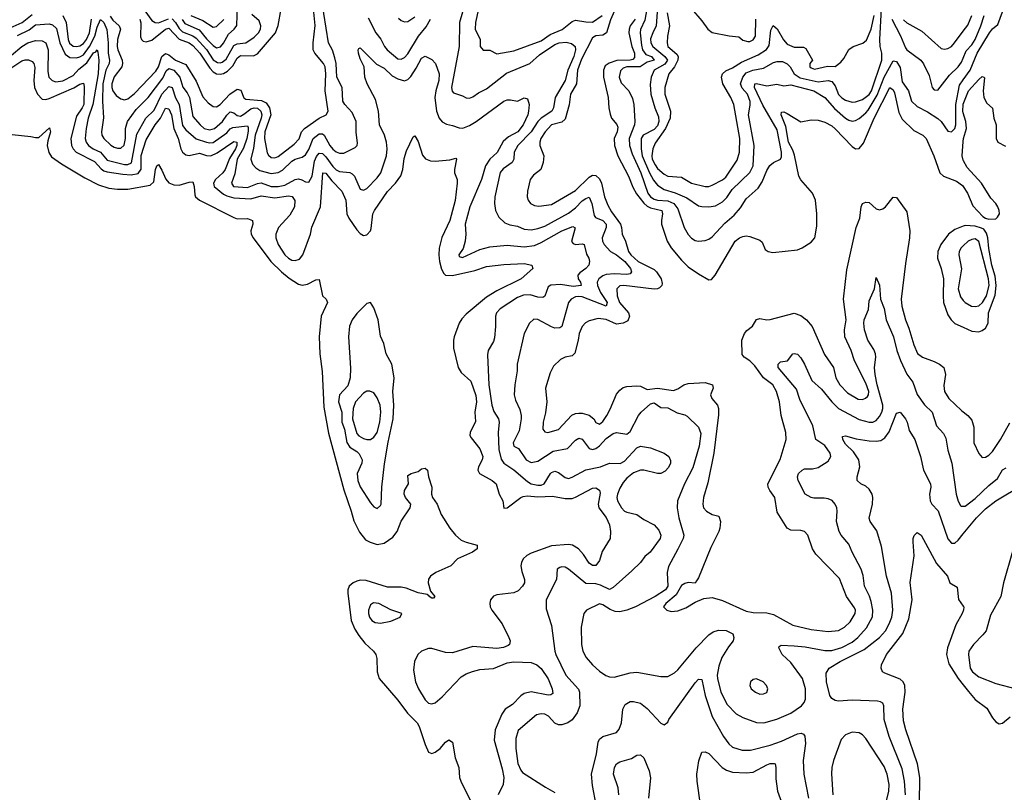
# Model space of a CAD drawing. Header units: inches. Extents: x 884549 to 1028252, y 526810 to 653624.
# Tile 465 of 656: x 934478 to 940240, y 583604 to 588126. Entities that reach past the tile are written whole.
import ezdxf

# ---------------------------------------------------------------- set-up
doc = ezdxf.new("R2010")
doc.units = ezdxf.units.IN
doc.header["$MEASUREMENT"] = 0
doc.layers.add('A9538', color=7, linetype='Continuous')
doc.layers.add('A9548', color=7, linetype='Continuous')

msp = doc.modelspace()

# ---------------------------------------------------------------- linework, layer by layer
at = {"layer": 'A9538', "color": 5}
for points, elevation in [([(934465.6, 588034.4), (934532.5, 588067.5), (934570, 588095.7), (934650, 588101.2), (934670, 588096.6), (934693.9, 588073.9), (934712.9, 587990), (934744.4, 587924.4), (934770, 587904.9), (934810, 587902.5), (934830, 587908.2), (934850, 587920.5), (934886.9, 587970), (934916.6, 588030), (934930, 588082.4), (934950, 588126.7), (934970, 588110.1), (934988.1, 588068.1), (934996, 587990), (934994.6, 587930), (935003.5, 587890), (935001.5, 587870), (934982.3, 587830), (934964.7, 587750), (934962, 587650), (934968.7, 587551.3), (934955.9, 587470), (934958.5, 587450), (934970.9, 587430), (935010, 587391.5), (935030, 587379.2), (935050, 587373.9), (935070, 587375.1), (935088.1, 587391.9), (935097.7, 587430), (935097.1, 587490), (935108.9, 587531.1), (935158.7, 587601.3), (935230, 587671.4), (935315.2, 587784.8), (935334.2, 587825.8), (935350, 587840.7), (935378.9, 587830), (935413.8, 587790), (935432, 587732), (935458.2, 587698.2), (935471.4, 587671.4), (935490, 587559), (935533.4, 587510), (935557.8, 587490), (935590, 587481.8), (935617.4, 587490), (935664.5, 587530), (935690, 587567.6), (935710, 587587), (935730, 587581.3), (935750, 587565.8), (935770, 587562.3), (935790, 587572.9), (935830, 587605.1), (935849.8, 587610), (935870, 587607.4), (935889, 587590), (935893.9, 587570), (935891.6, 587550), (935854.7, 587450), (935845.9, 587374.1), (935831, 587310), (935840.9, 587280.9), (935859.2, 587259.2), (935883.2, 587243.2), (935950, 587225.6), (935990, 587231.4), (936015.5, 587244.5), (936070, 587298.8), (936090, 587309.6), (936130, 587320.9), (936150, 587335.3), (936170, 587365.5), (936195.9, 587430), (936230, 587458.9), (936250, 587457.8), (936259.8, 587450), (936293.5, 587390), (936310, 587368.6), (936330, 587353.3), (936350, 587345.8), (936374.6, 587345.4), (936441.3, 587378.7), (936451.8, 587390), (936454.3, 587405.7), (936446.5, 587466.5), (936447.5, 587530), (936423, 587583), (936379.9, 587630), (936368.9, 587650), (936364.7, 587730), (936333.6, 587790), (936329.5, 587869.5), (936322.7, 587902.7), (936307.9, 587947.9), (936285.3, 587990), (936243.6, 588250)], 2160), ([(935427.6, 588127.6), (935444, 588104), (935527.1, 588067.1), (935570, 588014.9), (935610, 587974.2), (935630, 587961.7), (935652.8, 587967.2), (935670, 587988.1), (935698.6, 588041.4), (935733.7, 588070), (935747.8, 588092.2), (935753.5, 588270)], 2260), ([(935006.8, 588146.8), (935023.5, 588123.5), (935059.8, 588090), (935067.4, 588070), (935049.1, 588010.9), (935048, 587970), (935051.1, 587950), (935076.7, 587890), (935079.5, 587870), (935074.7, 587850), (935030, 587791.3), (935017.4, 587750), (935017.1, 587730), (935022.9, 587710), (935042.3, 587682.3), (935070, 587662.7), (935090, 587657.2), (935110, 587663.2), (935150, 587694.4), (935275.1, 587824.9), (935289.9, 587850), (935310, 587911.3), (935330, 587927.7), (935350, 587919.7), (935390, 587888.8), (935450, 587863.8), (935510, 587765.9), (935550, 587675), (935580.3, 587640.3), (935610, 587618.3), (935630, 587616.6), (935650, 587628.9), (935707.2, 587690), (935750, 587718.5), (935772.7, 587712.7), (935789.7, 587669.7), (935801.6, 587661.6), (935892.2, 587652.2), (935920.2, 587640.2), (935938.8, 587610), (935948.1, 587570), (935912.7, 587470), (935909.4, 587430), (935926.6, 587346.6), (935933.4, 587333.4), (935950, 587320.2), (935970, 587317.3), (935990, 587325.6), (936083.3, 587396.7), (936112.2, 587427.8), (936127.4, 587470), (936144.2, 587490), (936230, 587548.9), (936270.8, 587569.2), (936282, 587590), (936265.6, 587710), (936269.8, 587809.8), (936265.6, 587850), (936255.1, 587870), (936204.2, 587930), (936195.8, 587950), (936195.1, 587990), (936207.2, 588092.8), (936197.4, 588190)], 2180), ([(935181.2, 588130), (935186.8, 588106.8), (935185.1, 588025.1), (935190, 588009.2), (935201.1, 588001.1), (935216.8, 587996.8), (935250, 588006), (935330, 588071.4), (935350, 588075.7), (935410, 588011.6), (935470, 587991.5), (935490, 587975.3), (935532, 587930), (935590, 587842.3), (935610, 587820.4), (935630, 587808.7), (935650, 587806.7), (935670, 587811.4), (935694.6, 587825.4), (935724.7, 587855.3), (935750, 587900.1), (935770, 587917), (935845.9, 587914.1), (935870, 587925.7), (935974, 588050), (935990, 588092.2), (936007.7, 588190)], 2220), ([(937162.2, 588190), (937144.5, 588110), (937142.7, 588070), (937171.9, 588010), (937172.6, 587970), (937190, 587947.3), (937230, 587947.7), (937270, 587926.5), (937370, 587944.3), (937530, 588002.1), (937581.4, 588038.6), (937652.3, 588067.7), (937710, 588115.9), (937730, 588122.9), (937790, 588113.2), (937830, 588112.5), (937886.8, 588150)], 2180), ([(937971.4, 588210), (937934.9, 588125.1), (937911.3, 588048.7), (937890, 588035.2), (937850, 588032.5), (937830, 588019.6), (937764.8, 587895.2), (937741.7, 587830), (937735.6, 587750), (937701.7, 587690), (937693, 587627), (937670, 587544.8), (937650, 587526), (937590, 587509.9), (937552.1, 587470), (937527.4, 587430), (937520.8, 587410), (937521.4, 587390), (937544.7, 587330), (937540.8, 587290), (937527, 587250), (937484.6, 587215.4), (937465.6, 587190), (937450, 587122), (937448.3, 587090), (937454, 587070), (937467.6, 587050), (937490, 587037.7), (937515.2, 587035.2), (937590, 587043.8), (937730, 587125.8), (937810, 587204.1), (937830, 587216.3), (937850, 587214.7), (937870, 587194), (937881.7, 587170), (937899.2, 587090), (937920.2, 587040.2), (937941.7, 587001.7), (937993, 586930), (938000.2, 586910), (938004.2, 586870), (938023.5, 586830), (938040.8, 586770), (938054.8, 586750), (938097.8, 586710), (938190, 586663.2), (938205, 586650), (938231.8, 586610), (938237.8, 586582.2), (938235.4, 586570), (938222.6, 586557.4), (938210, 586550.5), (938191.7, 586548.3), (938012.7, 586570), (937990, 586567.7), (937972.3, 586550), (937974.3, 586510), (937987.8, 586470), (938041.1, 586410), (938046.6, 586390), (938036.3, 586363.7), (938010, 586349.5), (937970, 586343.4), (937910, 586372.1), (937862.7, 586377.3), (937810, 586363.7), (937789, 586351), (937770, 586331), (937751.5, 586290), (937746.4, 586250), (937726.1, 586173.9), (937710, 586158.3), (937669.4, 586150.6), (937642.7, 586137.3), (937601.7, 586098.3), (937581.7, 586058.3), (937554.7, 585970), (937562.4, 585890), (937555.2, 585824.8), (937541.9, 585770), (937539.6, 585730), (937550, 585714), (937569.4, 585709.4), (937630, 585728.2), (937709.4, 585810.6), (937730, 585821.7), (937750, 585824.1), (937770, 585822.9), (937811.2, 585811.2), (937837.4, 585790), (937850, 585768.9), (937870, 585758.8), (937890, 585774.8), (937914.5, 585810), (937934, 585846), (937970, 585935.1), (937990, 585958.7), (938010, 585972.6), (938030, 585979.5), (938090, 585983.2), (938110, 585980.8), (938150, 585961.8), (938210.8, 585969.2), (938304, 585956), (938330, 585964.7), (938364.8, 585990), (938390, 585997.5), (938490, 586001.8), (938531.5, 585990), (938535.4, 585970), (938520.1, 585930), (938528, 585910), (938562, 585870), (938567.6, 585850), (938566.9, 585813.1), (938539.2, 585590), (938505.5, 585414.5), (938479.6, 585330), (938475.3, 585290), (938480.4, 585270), (938496.3, 585250), (938530, 585230.4), (938570, 585221.3), (938579.8, 585190), (938575.6, 585150), (938570, 585129.8), (938523.3, 585036.7), (938450, 584859.3), (938438.7, 584841.3), (938430, 584829.2), (938390, 584832.7), (938370, 584827), (938350, 584814.7), (938319.2, 584760.8), (938258.9, 584710), (938246, 584690), (938264.7, 584670), (938290, 584662), (938330, 584666.5), (938375.7, 584684.3), (938430, 584717.1), (938481.7, 584738.3), (938530, 584744), (938590, 584727.6), (938730, 584664.1), (938770, 584657.5), (938850, 584654.2), (938890, 584645.8), (939003.1, 584583.1), (939110, 584557.9), (939210, 584544.7), (939270, 584552), (939303.9, 584570), (939338.6, 584601.4), (939366.8, 584650), (939369.8, 584670), (939364, 584684), (939315.9, 584750), (939274.8, 584854.8), (939137.4, 584997.4), (939117.8, 585030), (939089.6, 585110), (939070, 585131.1), (939050, 585136.4), (938990, 585138.9), (938970, 585149.6), (938910, 585244.5), (938896.5, 585330), (938867.3, 585370), (938858.6, 585390), (938856.5, 585410), (938928.9, 585551.1), (938963.1, 585670), (938962.3, 585710), (938934.5, 585810), (938924.7, 585890), (938907.7, 585950), (938884.8, 585990), (938830, 586030.8), (938780.5, 586100.5), (938750, 586129.8), (938718, 586150), (938705.7, 586165.7), (938703.5, 586250), (938718.9, 586290), (938732.9, 586307.1), (938767, 586333), (938790, 586372), (938810, 586378), (938850, 586370.1), (938870, 586371.5), (939010, 586407.9), (939050, 586394.4), (939083.1, 586370), (939114.6, 586330), (939187.3, 586167.3), (939239.7, 586090), (939254, 586030), (939277.7, 585990), (939323, 585943), (939384.8, 585904.8), (939410, 585904), (939428.4, 585911.6), (939438.5, 585921.5), (939445.4, 585930), (939446.6, 585950), (939430, 585998.8), (939363.1, 586130), (939343.5, 586190), (939307.3, 586270), (939304.5, 586310), (939313.6, 586370), (939298.6, 586490), (939318.1, 586661.9), (939373, 586910), (939394.7, 586965.3), (939402.1, 587030), (939410.5, 587049.5), (939430, 587058.9), (939450, 587055.3), (939490, 587019.2), (939510, 587013.4), (939530, 587019), (939544.8, 587030), (939590, 587087.2), (939610, 587085.3), (939670, 587002), (939687.2, 586890), (939686.1, 586850), (939660.9, 586699.1), (939636.9, 586490), (939640.7, 586450), (939661.2, 586370), (939680.8, 586320.8), (939710, 586223.8), (939732.4, 586172.4), (939760.3, 586150), (939830, 586126.4), (939861.5, 586110), (939886.9, 586090), (939896.2, 586050), (939885.1, 585985.1), (939890.2, 585950), (939915.8, 585910), (939990, 585838.5), (940000, 585830.9)], 2180), ([(938147.1, 588190), (938136.8, 588123.2), (938111.3, 588068.7), (938109, 588050), (938116.1, 587976.1), (938122.9, 587950), (938142.8, 587922.8), (938175.9, 587910), (938190.1, 587890), (938150, 587877.7), (938109.3, 587850.7), (938030, 587849.4), (938010, 587843.2), (937993.2, 587826.8), (937985.3, 587790), (937996.9, 587756.9), (938042.2, 587710), (938064.7, 587664.7), (938071, 587630), (938077.7, 587530), (938074.8, 587510), (938045.1, 587430), (938045.5, 587390), (938061.2, 587341.2), (938112.2, 587230), (938153.8, 587110), (938168.8, 587088.8), (938190, 587074.8), (938210, 587069.1), (938270, 587066.6), (938305.1, 587050), (938330, 587019), (938366.7, 586910), (938390, 586868.9), (938410, 586846.7), (938430, 586833.8), (938450, 586830.2), (938490, 586834.2), (938510, 586840.7), (938530, 586855), (938604.9, 586935.1), (938658.4, 586981.6), (938695.1, 587024.9), (938730, 587077.5), (938800.2, 587139.8), (938823.6, 587176.4), (938850, 587244.2), (938867.7, 587272.3), (938889.9, 587290.1), (938929.8, 587310.2), (938935.9, 587324.1), (938935.6, 587350), (938910, 587482.3), (938826.6, 587626.6), (938778.8, 587730), (938779.3, 587750), (938790, 587751.7), (938850, 587739.9), (938908.2, 587748.2), (938950, 587739.5), (938990, 587745.6), (939125.2, 587710), (939190, 587671.6), (939246.9, 587606.9), (939310, 587550.7), (939330, 587537.5), (939350, 587532.1), (939370, 587535.9), (939390, 587547), (939430, 587580.7), (939442.9, 587597.1), (939495.4, 587684.6), (939536.5, 587790), (939590, 587885), (939610, 587880.9), (939630, 587846), (939642.9, 587762.9), (939679.8, 587710), (939697.5, 587650), (939730, 587617.1), (939790, 587586.3), (939850, 587548.4), (939870.2, 587530), (939910, 587474.2), (939930, 587470.2), (939950, 587489.2), (939956.3, 587510), (939955.4, 587630), (939977, 587743), (940000, 587774.5)], 2240), ([(938208.4, 588170), (938202.7, 588090), (938182.1, 588050), (938170, 588014), (938171.8, 587990), (938182.9, 587970), (938253.9, 587910), (938269.4, 587890), (938254.1, 587865.9), (938191.5, 587830), (938173.9, 587790), (938167.1, 587747.1), (938170.4, 587690.4), (938195.1, 587610), (938216.9, 587556.9), (938218.4, 587530), (938210, 587505.7), (938190, 587483.4), (938125.7, 587450), (938115.3, 587430), (938113.8, 587370), (938121.5, 587330), (938164.3, 587230), (938187.3, 587187.3), (938210, 587158.4), (938250, 587132), (938313.3, 587113.3), (938382.5, 587082.5), (938450, 587037.2), (938470, 587032.2), (938511.1, 587031.1), (938550, 587036.3), (938590, 587059.1), (938615.2, 587084.8), (938646.9, 587133.1), (938750, 587232.5), (938769.9, 587270), (938776.8, 587390), (938742.6, 587570), (938753.6, 587626.4), (938752.3, 587647.7), (938736.4, 587690), (938705.3, 587725.3), (938695.3, 587750), (938709.3, 587790), (938730, 587814.2), (938768.7, 587830), (938830, 587843.1), (938890, 587876.4), (938910, 587882.1), (938941.5, 587881.5), (938970, 587868.4), (938986.3, 587850), (939009.6, 587809.6), (939046.2, 587786.2), (939150, 587763.2), (939210, 587770.5), (939230, 587765.2), (939250, 587739.3), (939270, 587689), (939288.8, 587668.8), (939310, 587655.4), (939350, 587643.3), (939370, 587644.7), (939410, 587658.1), (939450, 587687.8), (939463.7, 587710), (939523.3, 587890), (939524, 587930), (939513.9, 587970), (939511.1, 588010), (939522, 588190)], 2260), ([(938408.8, 588190), (938470, 588120.2), (938505.7, 588070), (938530, 588051.2), (938630, 588031.4), (938685.6, 588025.6), (938710, 588006.9), (938738.8, 587998.8), (938750, 587998.8), (938770, 588008.3), (938783.4, 588030), (938785.3, 588130)], 2320), ([(934421.3, 588078.7), (934491.3, 588108.7), (934550, 588156.8)], 2180), ([(934730.4, 588150.4), (934749.8, 588110), (934760.4, 588010), (934769.1, 587989.1), (934790, 587971.7), (934810, 587968.6), (934830, 587973.3), (934850, 587986.6), (934868.7, 588010), (934886.4, 588050), (934897.3, 588130)], 2180), ([(935210, 588177), (935250, 588121.7), (935270, 588109.6), (935290, 588107.5), (935348.7, 588131.3)], 2240), ([(935370.2, 588130.2), (935389.7, 588109.7), (935410, 588073.6), (935430, 588055.4), (935490, 588032), (935510, 588018.2), (935570, 587951.8), (935610, 587891.3), (935634.7, 587874.7), (935650, 587873), (935662.4, 587877.6), (935685.5, 587894.5), (935730, 587975.3), (935750, 587984.6), (935801.5, 587990), (935850, 588024), (935875.2, 588050), (935885.9, 588070), (935888.8, 588090), (935879.8, 588119.8), (935836, 588156)], 2240), ([(935478.6, 588150), (935550, 588122.1), (935610, 588081.6), (935630, 588086.4), (935672.2, 588127.8)], 2280), ([(936516.6, 588136.6), (936562.1, 588050), (936592, 588012), (936612.6, 587970), (936627.7, 587950), (936690, 587897.5), (936710, 587894.8), (936730, 587904.4), (936750, 587925.7), (936811.3, 588030), (936855.5, 588084.5), (936882.3, 588130)], 2160), ([(936694.2, 588134.2), (936710, 588121.1), (936730, 588113.8), (936750, 588116.2), (936790, 588142.7)], 2180), ([(937069.7, 588170), (937051.2, 588110), (937049.6, 587970), (937004.6, 587730), (937008.7, 587708.7), (937017.2, 587697.2), (937070, 587680.7), (937089.6, 587669.6), (937110, 587667.5), (937130, 587674.5), (937162.8, 587697.2), (937210, 587721), (937326.7, 587813.3), (937462.9, 587870), (937519.8, 587920.2), (937610, 587979.9), (937635.6, 587990), (937674.8, 587994.8), (937706.4, 587986.4), (937728.9, 587970), (937731, 587950), (937720.5, 587910), (937685.2, 587830), (937669.6, 587770), (937610.6, 587670), (937601, 587610), (937592.6, 587590), (937530, 587550.3), (937509.9, 587530.1), (937471.2, 587468.8), (937392.4, 587390), (937372, 587350), (937370.2, 587310), (937359.7, 587290), (937306.4, 587253.6), (937288.8, 587231.2), (937258.9, 587090), (937256.5, 587050), (937262.8, 587010), (937281.8, 586970), (937316.2, 586936.2), (937345.4, 586925.4), (937390, 586916.8), (937430, 586899.4), (937470, 586896.3), (937510, 586903.8), (937550, 586918.3), (937690, 586994.5), (937730, 587024.6), (937770, 587065.5), (937790, 587080.1), (937810, 587086.5), (937826.5, 587050), (937840, 586980), (937848.4, 586968.4), (937891.1, 586951.1), (937909.4, 586930), (937910.5, 586909.5), (937886.1, 586850), (937887.7, 586830), (937897.3, 586810), (937936.1, 586770), (937970, 586749.7), (938018.3, 586710), (938052.4, 586670), (938058.4, 586650), (938050, 586639.2), (938030, 586634.9), (937959.1, 586639.1), (937910, 586635), (937890, 586627.7), (937867, 586610), (937857.7, 586590), (937859.1, 586570), (937877, 586530), (937915.7, 586470), (937910.7, 586450), (937770, 586503.4), (937750, 586506.6), (937730, 586503.1), (937704.1, 586490), (937688.8, 586470), (937650.1, 586330), (937638.3, 586321.7), (937610, 586320.2), (937590, 586327.6), (937510, 586372.3), (937487.5, 586372.5), (937461.5, 586350), (937430.2, 586290), (937388.9, 586110), (937388.9, 586070), (937375, 585990), (937371.5, 585930), (937379.4, 585899.4), (937405.2, 585845.2), (937413, 585810), (937412.5, 585790), (937400.1, 585719.9), (937365.9, 585650), (937369.2, 585630), (937396, 585616), (937442.5, 585550), (937470, 585534.3), (937510, 585542.6), (937600.1, 585599.9), (937684.4, 585615.6), (937730, 585664.4), (937750, 585677.3), (937770, 585671.1), (937810, 585616.4), (937830, 585610.6), (937850, 585617.2), (937870, 585632.1), (937910, 585674.1), (937950, 585703.9), (937970, 585709.1), (938030, 585700.9), (938050, 585716.5), (938099, 585810), (938115, 585830), (938170, 585878.7), (938190, 585883.7), (938230, 585856.9), (938270, 585855.3), (938325.5, 585825.5), (938370, 585813.1), (938384.7, 585804.7), (938450, 585740.4), (938464.5, 585704.5), (938454.5, 585630), (938416.6, 585503.4), (938368.5, 585410), (938326.5, 585310), (938324.8, 585270), (938334.4, 585210), (938364.6, 585110), (938360.1, 585090), (938330, 585027.4), (938274.8, 584925.2), (938267.7, 584890), (938270.1, 584810), (938257.5, 584790), (938197.4, 584750), (938081.2, 584690), (938030, 584669.9), (937990, 584660.9), (937962.3, 584662.3), (937933.5, 584673.5), (937890, 584701.9), (937870, 584708.1), (937794.9, 584670), (937778.7, 584650), (937763.2, 584570), (937766.3, 584470), (937773.5, 584430), (937793, 584393), (937830.1, 584350.1), (937870, 584313.2), (937907.7, 584287.7), (937930, 584279.3), (937957.6, 584277.6), (938050, 584303), (938090, 584308.3), (938230, 584281.5), (938270, 584281.5), (938310, 584303.2), (938330, 584322), (938436.3, 584450), (938510, 584526), (938536.9, 584543.1), (938566.6, 584553.4), (938611.3, 584551.3), (938650.9, 584530.9), (938657.9, 584510), (938652.3, 584490), (938625.1, 584454.9), (938587.5, 584392.5), (938570, 584342.4), (938560.1, 584290), (938560.6, 584270), (938580.4, 584190), (938618, 584118), (938670, 584064.3), (938710, 584042.2), (938790, 584012.5), (938833.2, 584010), (938908.1, 584031.9), (938990, 584067.2), (939052.7, 584110), (939068.1, 584130), (939075.6, 584150), (939076.5, 584210), (939058.1, 584270), (938990, 584363.7), (938939.8, 584410), (938919.8, 584450), (938922.6, 584457.4), (938934.5, 584465.5), (939010, 584461.9), (939075.2, 584455.2), (939190, 584434), (939230, 584434.8), (939290, 584452.7), (939350, 584483.4), (939382.9, 584510), (939433, 584567), (939468.3, 584631.7), (939469.9, 584670), (939460.8, 584720.8), (939451.3, 584751.3), (939421.8, 584810), (939413.2, 584873.2), (939402.9, 584910), (939349.9, 585009.9), (939330, 585056.9), (939284.8, 585110), (939274, 585130), (939257.8, 585190), (939260.9, 585250), (939259.2, 585270), (939251, 585290), (939232, 585312), (939210, 585321.5), (939185.8, 585325.8), (939125.9, 585325.9), (939109.3, 585330), (939074.5, 585350), (939034.3, 585430), (939029.7, 585450), (939036.3, 585470), (939056.2, 585490), (939070, 585496.5), (939117, 585497), (939150, 585505.4), (939210, 585543.2), (939225.3, 585570), (939220.7, 585590), (939190, 585634.2), (939136.8, 585670), (939119.6, 585750), (939043.8, 585903.8), (939022.9, 585962.9), (938917.2, 586090), (938915.9, 586110), (938930, 586123.5), (938971, 586129), (939003, 586170), (939010, 586172.7), (939030, 586168.4), (939050, 586147.2), (939071.2, 586110), (939114.4, 586014.4), (939170, 585963), (939230, 585889.5), (939269.7, 585849.7), (939390, 585785.5), (939450, 585770.2), (939470, 585771.3), (939490, 585781.1), (939510, 585803.9), (939523.2, 585830), (939529.9, 585850), (939529.4, 585870.6), (939495.4, 585990), (939483.3, 586050), (939480.6, 586090), (939487.5, 586150), (939485.6, 586170), (939475.5, 586195.5), (939441, 586250), (939420.9, 586310), (939417.1, 586350), (939420.6, 586370), (939444.9, 586430), (939450, 586481.6), (939481, 586550), (939490, 586618), (939510, 586572), (939514.5, 586490), (939535.9, 586435.9), (939548.5, 586370), (939591.7, 586270), (939610.5, 586190), (939631.7, 586131.7), (939670, 586051.1), (939704.2, 586004.2), (939730, 585933.4), (939772.8, 585872.8), (939816.9, 585830), (939843.2, 585750), (939883.3, 585703.3), (939896.9, 585676.9), (939910, 585607.3), (939933, 585530), (939958.9, 585350), (939970, 585307.7), (939983.7, 585283.7), (939990, 585279), (940000, 585279.4)], 2160), ([(938080.2, 588130), (938049.5, 588090.5), (938043.8, 588070), (938043, 588050), (938061, 587970), (938074.8, 587930), (938075.3, 587904.7), (938066, 587894), (938051.3, 587888.7), (937972.6, 587887.4), (937928, 587872), (937904.9, 587855.1), (937893.3, 587830), (937894.3, 587790), (937921.1, 587670), (937925.4, 587610), (937932.9, 587572.9), (937941.2, 587550), (937972.6, 587512.6), (937977.2, 587497.2), (937974.2, 587470), (937957.2, 587430), (937958.9, 587390), (937977.7, 587330), (938040.9, 587210), (938065.4, 587145.4), (938087.5, 587107.5), (938130, 587051.5), (938150, 587035.4), (938170, 587025.2), (938235.6, 587010), (938239.9, 586990), (938232.8, 586950), (938234.4, 586930), (938267.3, 586830), (938289.5, 586790), (938350, 586717.7), (938390, 586680.1), (938450, 586639.1), (938510, 586603.8), (938526, 586606), (938547.6, 586630), (938664.5, 586830), (938690, 586849.1), (938710, 586857.3), (938730, 586860.9), (938750, 586856.9), (938810, 586835.3), (938823.6, 586823.6), (938841.3, 586781.3), (938857.3, 586770), (938884.5, 586764.5), (939030, 586779.7), (939056.2, 586790), (939110, 586824.4), (939130.8, 586850), (939142.8, 586917.2), (939143.4, 586990), (939134.4, 587070), (939117.8, 587110), (939050, 587188.5), (939037.6, 587210), (939012.3, 587332.3), (939002.1, 587362.1), (938976.6, 587410), (938961.6, 587501.6), (938933.1, 587570), (938935.1, 587584.9), (938950, 587586), (938970, 587576.1), (939050, 587528.1), (939110, 587540.7), (939150, 587537.2), (939190, 587526.7), (939230, 587504.6), (939250, 587487.8), (939350, 587383.5), (939370, 587371.1), (939390, 587372.1), (939415.9, 587404.1), (939479, 587550), (939570, 587728.4), (939590, 587715.4), (939597.5, 587697.5), (939623.6, 587583.6), (939643.1, 587543.1), (939710, 587478.2), (939764, 587450), (939782.3, 587430), (939827.7, 587330), (939862.8, 587230), (939884.6, 587210), (939960.9, 587180.9), (939995.8, 587155.8), (940000, 587149.3)], 2220), ([(938267.1, 588167.1), (938280.5, 588090), (938268.6, 588030), (938267, 587990), (938271.4, 587970), (938324.2, 587924.2), (938331.1, 587910), (938329.8, 587890), (938310, 587850.9), (938277.1, 587810), (938252.6, 587730), (938253.7, 587690), (938286, 587590), (938285.4, 587550), (938257.6, 587490), (938196.3, 587403.7), (938182.7, 587370), (938176.5, 587330), (938179.5, 587310), (938195.9, 587275.9), (938210, 587255.5), (938250, 587221.7), (938271.2, 587211.2), (938350, 587204.6), (938410.1, 587170.1), (938489.3, 587149.3), (938510, 587150.1), (938530, 587156.9), (938590, 587187.9), (938610, 587203.5), (938676.1, 587303.9), (938690.9, 587350), (938692.5, 587430), (938656.7, 587630), (938639.8, 587670), (938593.3, 587750), (938585.8, 587790), (938590.4, 587809.6), (938610, 587826.3), (938650, 587843.7), (938702.1, 587877.9), (938799, 587921), (938848.4, 587951.6), (938864.1, 587975.9), (938874.5, 588065.5), (938887.3, 588092.7), (938910, 588071.9), (938948, 588008), (938970, 587982.7), (939010, 587965.1), (939064.5, 587964.5), (939077.5, 587957.5), (939117.6, 587890), (939102.3, 587870), (939102.3, 587850), (939110, 587843.6), (939130, 587837.2), (939205.8, 587854.2), (939250, 587851.6), (939282.5, 587877.5), (939300.4, 587899.6), (939330, 587952), (939354.8, 587970), (939412.2, 587987.8), (939433.8, 588006.2), (939459.9, 588070), (939477.5, 588150)], 2280), ([(939580.8, 588130), (939632.3, 588032.3), (939661.6, 587961.6), (939670, 587949.4), (939751.1, 587890), (939767, 587867), (939799.8, 587799.8), (939816.9, 587730), (939830, 587714.9), (939850, 587714), (939919.2, 587800.8), (939970, 587850.1), (939990, 587876.8), (940000, 587901.3)], 2260), ([(939650, 588126.1), (939670, 588106.7), (939758, 588058), (939870, 587957.8), (939890, 587952.9), (939910, 587956.8), (939930, 587968.7), (939949.2, 587990.8), (940000, 588058.3)], 2280), ([(934430, 587918.5), (934490, 587968.4), (934524.8, 587990), (934570, 588003.4), (934610, 588003.1), (934630.8, 587990), (934644.8, 587950), (934643.1, 587823.1), (934649, 587790), (934667.3, 587770), (934690, 587763.3), (934730, 587769.1), (934790, 587800.1), (934823.9, 587836.1), (934870, 587872.8), (934910, 587931.2), (934922.3, 587937.7), (934930, 587949), (934935.8, 587935.8), (934940.7, 587890), (934936.7, 587810), (934904.9, 587630), (934879.1, 587550), (934865.8, 587490), (934861.5, 587430), (934866, 587410), (934879.5, 587390), (934907.8, 587370), (934951.4, 587351.4), (934990, 587303.6), (935090, 587278.3), (935110, 587278.7), (935131, 587289), (935163.4, 587456.6), (935215.1, 587550), (935263.7, 587596.3), (935309.4, 587690.6), (935350, 587735.9), (935370, 587728.6), (935390, 587669.5), (935411.5, 587630), (935430, 587507), (935450, 587480.5), (935509.7, 587429.7), (935570.4, 587409.6), (935590, 587405.4), (935610, 587408), (935690, 587463.4), (935710, 587486.7), (935724.2, 587495.8), (935810, 587504.4), (935814.6, 587494.6), (935814.2, 587474.2), (935806.9, 587430), (935786.8, 587373.2), (935751, 587310), (935736, 587224), (935716.5, 587170), (935729, 587150), (935810, 587143.8), (935870, 587167.6), (935890, 587170.7), (935950, 587149.4), (935990, 587149), (936030, 587158.5), (936090, 587191.6), (936110, 587194.7), (936129.6, 587189.6), (936150, 587176.9), (936170, 587174.6), (936189.9, 587210.1), (936202.5, 587297.5), (936214.6, 587325.4), (936230, 587345), (936250, 587343.7), (936270, 587323.3), (936310, 587266.2), (936330, 587247.1), (936350, 587236.9), (936410, 587231.2), (936424, 587224), (936437.2, 587210), (936470, 587134), (936490, 587128), (936510, 587137.6), (936570, 587200.9), (936590.5, 587230), (936624.9, 587330), (936628.6, 587370), (936624.7, 587410), (936613.5, 587450), (936583.9, 587510), (936576.7, 587590), (936559.2, 587659.2), (936511.2, 587750), (936496.8, 587790), (936493.6, 587850), (936470, 587896.2), (936460.9, 587930), (936458, 587950), (936462, 587958), (936470, 587960.5), (936566.7, 587866.7), (936610, 587842), (936658.2, 587798.2), (936690, 587779.2), (936730, 587767.4), (936750, 587775.8), (936766.2, 587793.8), (936798.4, 587841.6), (936830, 587900.3), (936850, 587912.7), (936890, 587892.7), (936910.2, 587870.2), (936933.3, 587810), (936930.1, 587770.1), (936913.1, 587710), (936907.3, 587670), (936916.6, 587590), (936931.8, 587550), (936950, 587529.2), (936974.5, 587514.5), (937010, 587507.6), (937050, 587492.7), (937071.9, 587491.9), (937110, 587506.8), (937150, 587530.8), (937310, 587648.9), (937330, 587656.9), (937350, 587657.6), (937390, 587648.4), (937430, 587668), (937450, 587662.8), (937458.3, 587630), (937455.6, 587590), (937451.5, 587570), (937424.8, 587510), (937392.2, 587470), (937339, 587441), (937307.7, 587412.3), (937271.3, 587348.7), (937230, 587309.2), (937204.5, 587270), (937180.1, 587190), (937111.2, 587030), (937084.6, 586930), (937088, 586870), (937084.4, 586830), (937073.1, 586786.9), (937048.2, 586750), (937050, 586741), (937070, 586734), (937170, 586781), (937230, 586797.2), (937330, 586806.1), (937430, 586796), (937490, 586804.4), (937530, 586821.5), (937650, 586890.9), (937715.2, 586915.2), (937728.5, 586908.5), (937707.5, 586827.5), (937716.5, 586816.5), (937730, 586810.2), (937770, 586814.7), (937780.4, 586810), (937794.6, 586754.6), (937808.8, 586730), (937811.7, 586710), (937808.9, 586690), (937791.7, 586670), (937754.9, 586645.1), (937744.2, 586630), (937746.9, 586610), (937758.9, 586590), (937763.6, 586570), (937716.2, 586563.8), (937643, 586577), (937586.7, 586573.3), (937570, 586562.4), (937551.1, 586508.9), (937539.3, 586500.7), (937510, 586502), (937464.7, 586515.3), (937426.1, 586513.9), (937390, 586499.4), (937290, 586434.7), (937268.3, 586410), (937262.4, 586390), (937262.7, 586330), (937255.5, 586264.5), (937250, 586242), (937219.5, 586190), (937215.6, 586164.4), (937222.4, 585990), (937241.1, 585870), (937253, 585833), (937279.8, 585790), (937283.2, 585770), (937277.9, 585710), (937281.3, 585610), (937294.8, 585554.8), (937310.2, 585530), (937370, 585492.2), (937450, 585423.1), (937470, 585409.7), (937510, 585400.9), (937530, 585402.6), (937546.2, 585410), (937584, 585470), (937590, 585476.9), (937610, 585484.5), (937630, 585475.6), (937670, 585446), (937690, 585441.6), (937710, 585448), (937790, 585491.3), (937876.2, 585510), (937930, 585530.9), (937991.4, 585528.6), (938016.8, 585543.2), (938090, 585620.6), (938110, 585629.1), (938170, 585620.3), (938250, 585588.9), (938276.5, 585570), (938286.3, 585546.3), (938286.5, 585530), (938275.6, 585504.4), (938256.1, 585483.9), (938230, 585470.9), (938210, 585469.8), (938130, 585489.7), (938110, 585489.7), (938070, 585474.3), (938030, 585443.1), (938010, 585418), (937990, 585384.4), (937976.6, 585350), (937972.9, 585330), (937976.9, 585310), (937999.6, 585270), (938018, 585250), (938030, 585242.9), (938090.2, 585230.2), (938130, 585200.3), (938190, 585168.7), (938218, 585138), (938229.1, 585110), (938225.8, 585090), (938167, 585010), (938136.5, 584983.5), (938110.4, 584950), (938060.2, 584899.8), (937950, 584803.5), (937930, 584790.9), (937877, 584817), (937850, 584825.1), (937790, 584826.6), (937690, 584909.6), (937670, 584921.6), (937650, 584924.5), (937639.3, 584920.7), (937624, 584910), (937619.2, 584850), (937558.5, 584730), (937558.3, 584678.3), (937590, 584581), (937609.3, 584430), (937615.6, 584410), (937674.3, 584290), (937747.3, 584207.3), (937753.7, 584190), (937755.9, 584110), (937739.7, 584070), (937710, 584028.4), (937685.5, 584010), (937650, 583998.5), (937630, 583998.3), (937610, 584008.2), (937572.4, 584050), (937550, 584061.6), (937530, 584064.1), (937502.9, 584057.1), (937394.2, 583965.8), (937381.8, 583918.2), (937381.3, 583861.3), (937392.7, 583772.7), (937410, 583734.3), (937420.9, 583720.9), (937554.1, 583634.1), (937610, 583603.5)], 2140), ([(934348.4, 587791.6), (934490, 587884.8), (934510, 587892.1), (934530, 587891.4), (934550, 587881.6), (934560.2, 587870), (934566.7, 587846.7), (934560.8, 587770), (934563.8, 587730), (934581.7, 587690), (934610, 587661.9), (934630, 587658.8), (934650, 587664.5), (934793.5, 587726.5), (934830, 587748.6), (934850, 587754), (934855.1, 587735.1), (934852.5, 587630), (934843.7, 587610), (934810, 587562.2), (934776.5, 587430), (934779.9, 587390), (934789.5, 587369.5), (934807.7, 587350), (934916.1, 587296.1), (934953.7, 587253.7), (934970, 587241.6), (934990, 587234.8), (935081.4, 587221.4), (935130, 587218.3), (935170, 587225.7), (935188, 587252), (935188.5, 587331.5), (935217.6, 587422.4), (935269.6, 587510), (935301.7, 587550), (935330, 587607.7), (935350, 587604.7), (935365.7, 587570), (935379.2, 587490), (935405, 587430), (935420.6, 587370), (935430.1, 587350.1), (935450, 587335.3), (935470, 587332.2), (935530, 587344.8), (935570, 587330.8), (935595.6, 587330), (935633, 587347), (935730, 587413.6), (935748.2, 587410), (935748.1, 587390), (935739.6, 587370), (935706, 587314), (935680.6, 587250), (935666.2, 587230), (935623.5, 587190), (935611.9, 587170), (935616.6, 587150), (935670, 587105.6), (935690, 587094.8), (935730, 587083.7), (935830, 587077.5), (935890, 587094.6), (935970, 587083.1), (936050, 587094.9), (936072.1, 587092.1), (936086.9, 587066.9), (936086.7, 587030), (936058.3, 586981.7), (935991.7, 586910), (935976.6, 586870), (935976.8, 586850), (935990.3, 586810), (936030, 586750.4), (936050.1, 586730), (936070, 586719.5), (936090, 586716.2), (936115, 586725), (936135.5, 586750), (936179.7, 586870), (936187.9, 586912.1), (936237.5, 587030), (936251.1, 587228.9), (936270, 587228.7), (936303.7, 587183.7), (936362.6, 587122.6), (936386.1, 587070), (936391.5, 586990), (936403.7, 586963.7), (936450, 586895.6), (936470, 586874.5), (936490, 586863.2), (936510, 586867.1), (936530, 586891.1), (936535.4, 586904.6), (936543.5, 586990), (936554, 587010), (936630, 587120.2), (936677.3, 587170), (936708.4, 587211.6), (936720.5, 587250), (936727.2, 587312.8), (936741.7, 587358.3), (936780.2, 587439.8), (936790, 587446), (936810, 587414), (936834.1, 587334.1), (936852.6, 587312.6), (936880.9, 587300.9), (936910, 587297.1), (936994.8, 587305.2), (937030, 587315.5), (937034.4, 587310), (937021.7, 587250), (937022, 587230), (937037.1, 587190), (937038.4, 587170), (937026.9, 587066.9), (936994.2, 586950), (936948, 586852), (936931.8, 586788.2), (936930.1, 586750), (936934.9, 586710), (936946.6, 586666.6), (936960.6, 586640.6), (936970.1, 586630.1), (937009.7, 586629.7), (937141.9, 586658.1), (937210, 586681.6), (937310, 586693.7), (937430, 586698.8), (937474.8, 586690), (937481.6, 586670), (937412.4, 586610), (937270, 586539.8), (937210, 586502.6), (937090, 586402.3), (937064.5, 586375.5), (937048.7, 586350), (937020.2, 586270), (937015.5, 586250), (937016.4, 586203.6), (937042.8, 586090), (937061, 586061), (937117.7, 586010), (937146.9, 585926.9), (937150.1, 585890), (937140.7, 585830), (937145.2, 585774.8), (937114.2, 585710), (937112.9, 585692.9), (937119.1, 585679.1), (937170, 585614), (937188.1, 585570), (937185, 585550), (937162.8, 585510), (937158.3, 585490), (937169.2, 585469.2), (937242.6, 585430), (937266, 585410), (937283.7, 585350), (937305.7, 585310), (937310, 585266.8), (937330, 585268.2), (937410.8, 585329.2), (937424.8, 585335.2), (937450, 585339.4), (937510, 585334.4), (937596.6, 585336.6), (937670, 585324.7), (937710, 585324.4), (937730, 585330.8), (937830, 585384.3), (937850, 585386.3), (937870, 585371.6), (937874.7, 585354.7), (937862.1, 585290), (937866.1, 585270), (937910, 585212.9), (937930.1, 585170), (937935.2, 585130), (937932.6, 585090), (937886, 585014), (937870, 584961.3), (937850, 584931.9), (937830, 584930.7), (937810, 584945.8), (937776.4, 584996.4), (937747.3, 585030), (937712.8, 585050), (937690, 585054.4), (937590, 585046.1), (937470, 585003.8), (937445.9, 584990), (937425, 584970), (937413.5, 584950), (937409.6, 584930), (937415.7, 584895.7), (937432.4, 584850), (937432.7, 584830), (937420.2, 584810), (937395.8, 584784.2), (937370, 584771.2), (937270, 584760.3), (937250, 584752.6), (937233.1, 584730), (937228.4, 584711.6), (937231.1, 584690), (937240.9, 584670), (937300.5, 584590), (937340.2, 584510), (937348.1, 584490), (937344.9, 584470), (937336.4, 584463.6), (937309, 584451), (937270, 584446.3), (937130, 584456.8), (937010, 584421.2), (936970, 584423.1), (936890, 584445.6), (936870, 584446.6), (936830, 584430.6), (936807.6, 584410), (936787.8, 584370), (936781.7, 584318.3), (936793.1, 584250), (936811.4, 584210), (936850, 584145.8), (936870, 584125.2), (936890, 584121.1), (936910, 584128.5), (936950, 584162.7), (937060.7, 584279.3), (937090, 584297.9), (937127.9, 584312.1), (937170, 584322.1), (937249.6, 584329.6), (937330, 584361.3), (937370, 584367.4), (937470, 584363.1), (937503.5, 584350), (937530, 584329.4), (937570, 584269.2), (937593.8, 584210), (937597.1, 584182.9), (937586.1, 584173.9), (937570, 584173.4), (937470, 584191.5), (937430, 584182.9), (937410, 584169.2), (937361.8, 584118.2), (937319.1, 584090), (937298.4, 584061.6), (937259.4, 583970), (937253.5, 583910), (937301.3, 583741.3), (937310.5, 583690.5), (937306.5, 583650), (937278, 583590)], 2120), ([(940000, 587581.4), (939997.4, 587590), (939999.1, 587630), (940000, 587632.3)], 2220), ([(934434.1, 587454.1), (934542.8, 587442.8), (934570, 587435.6), (934590, 587437.5), (934652.8, 587492.8), (934657.4, 587470), (934642.1, 587417.9), (934638.8, 587390), (934648.1, 587348.1), (934663.5, 587323.5), (934721.6, 587281.6), (934859.6, 587199.6), (934938.7, 587158.7), (935000.1, 587140.1), (935050, 587133.4), (935110, 587135.1), (935241.9, 587158.1), (935263, 587177), (935272.5, 587250), (935279.3, 587270), (935290, 587278.3), (935310, 587246.2), (935331.9, 587191.9), (935351.1, 587171.1), (935380, 587160), (935410, 587157.6), (935470, 587175.8), (935490, 587177.3), (935499.6, 587150), (935501.9, 587101.9), (935506.5, 587090), (935529.2, 587070), (935730, 586967.5), (935750, 586960.6), (935810, 586961.7), (935839.6, 586950), (935842.9, 586930), (935830.2, 586890), (935832.7, 586870), (935844.3, 586850), (935946.7, 586710), (936009.3, 586650), (936054.1, 586614.1), (936110, 586578.3), (936130, 586572.4), (936161.9, 586578.1), (936210, 586602.7), (936230, 586604.9), (936248.9, 586510), (936272, 586490), (936278.8, 586470), (936242.2, 586390), (936230.1, 586269.9), (936234.4, 586170), (936247.9, 586067.9), (936257.8, 585857.8), (936285.3, 585705.3), (936374.1, 585374.1), (936418.3, 585250), (936432.3, 585192.3), (936466.4, 585126.4), (936502.1, 585082.1), (936527.7, 585067.7), (936570, 585055.5), (936610, 585062.4), (936662.3, 585097.7), (936685.8, 585130), (936710, 585190.2), (936762.6, 585270), (936766.8, 585290), (936734.5, 585330), (936727.5, 585350), (936730, 585370.4), (936752.6, 585410), (936750, 585458), (936768, 585470), (936810, 585482), (936830, 585497.3), (936850, 585502), (936864, 585490), (936870.3, 585450), (936888.8, 585390), (936887.7, 585350), (936894.4, 585330), (936921.3, 585290), (936943.6, 585230), (936995.5, 585150), (937028.7, 585108.7), (937060.8, 585080.8), (937090, 585068), (937154.9, 585050), (937154.9, 585030), (937127, 585010), (937040.5, 584970), (937000.3, 584930), (936913.7, 584890), (936882.6, 584870), (936869.3, 584850.7), (936867.2, 584830), (936880.9, 584780.9), (936906.7, 584750), (936899, 584741), (936890, 584740.8), (936873.3, 584750), (936873, 584753), (936861.6, 584761.6), (936810, 584771.7), (936738.8, 584798.8), (936710, 584803.9), (936630, 584805.6), (936504.8, 584844.8), (936470, 584845.4), (936450, 584840.5), (936428.3, 584830), (936406.7, 584810), (936398.3, 584790), (936397.5, 584770), (936416.6, 584610), (936439, 584559), (936462.9, 584522.9), (936498, 584478), (936549, 584430), (936562, 584410), (936568, 584388), (936570.6, 584310), (936581.2, 584270), (936690, 584144.1), (936747.1, 584067.1), (936803.1, 584010), (936815.3, 583990), (936850, 583884.9), (936870, 583839.7), (936890, 583831.5), (936910, 583840.1), (936938.9, 583861.1), (936970, 583898), (936990, 583911.5), (937010, 583897), (937025.3, 583805.3), (937046.9, 583750), (937052.2, 583690), (937058.5, 583670), (937170, 583443.2)], 2080), ([(940000, 587303.2), (939994.1, 587330), (940000, 587413.1)], 2220), ([(940000, 586917.6), (939950, 586897.3), (939913.5, 586870), (939867.7, 586810), (939850.5, 586770), (939848.7, 586730), (939871, 586670), (939884, 586610), (939881.2, 586510), (939884.4, 586470), (939910, 586399.6), (939929.6, 586369.6), (939950, 586348.6), (940000, 586325.9)], 2220), ([(940000, 586802.4), (939986.9, 586790), (939976.1, 586770), (939974, 586750), (939988.8, 586668.8), (939969.7, 586550), (939983.7, 586503.7), (940000, 586482.9)], 2240), ([(939662.7, 583590), (939656.3, 583670), (939642, 583742), (939566.4, 583930), (939537.4, 584030), (939534.8, 584110), (939530, 584125.2), (939514.6, 584134.6), (939497, 584137), (939350, 584143), (939270, 584137.5), (939250, 584141.1), (939230, 584152.4), (939218.5, 584170), (939199.1, 584250), (939197.8, 584302.2), (939215.8, 584330), (939279.7, 584370), (939419.9, 584440.1), (939510.4, 584510), (939544, 584550), (939565.8, 584590), (939581.2, 584630), (939587.9, 584670), (939580.2, 584770), (939549.9, 584870), (939522, 585042), (939494.5, 585134.5), (939454, 585190), (939450, 585208), (939468.9, 585291.1), (939469.8, 585330), (939465.7, 585350), (939450, 585378), (939430, 585395.1), (939400.7, 585410), (939379.7, 585430), (939379.8, 585450), (939394.2, 585510), (939388.1, 585550), (939357.4, 585597.4), (939310, 585642), (939295.8, 585670), (939293.6, 585686.4), (939310, 585691.3), (939372.6, 585672.6), (939450, 585660.5), (939490, 585658.9), (939516.6, 585663.4), (939540.9, 585679.1), (939566.2, 585713.8), (939610, 585822.4), (939630, 585828.5), (939660.9, 585790), (939670.8, 585770.8), (939682.5, 585722.5), (939715.6, 585670), (939750.2, 585570.2), (939767.1, 585490), (939808.2, 585410), (939810.8, 585390), (939803.1, 585350), (939806.2, 585310), (939815.5, 585290), (939852.1, 585252.1), (939910, 585088.7), (939930, 585061.7), (939950, 585062), (939970, 585080.2), (940000, 585116.7)], 2140), ([(939742.2, 583382.2), (939745.6, 583690), (939731.6, 583771.6), (939663.2, 583970), (939650, 584022.7), (939645.6, 584090), (939659.6, 584190), (939658.7, 584230), (939648.9, 584250), (939630, 584267.3), (939541.2, 584301.2), (939526.6, 584310), (939518.4, 584330), (939522, 584350), (939551, 584410), (939646.2, 584533.8), (939681.1, 584618.9), (939699.9, 584730), (939688.3, 584831.7), (939712.7, 584987.3), (939706, 585070), (939706, 585090), (939712.5, 585107.5), (939730, 585125.5), (939752.7, 585110), (939843.8, 584943.8), (939907.7, 584870), (939921, 584830), (939964.9, 584804.9), (939971.9, 584731.9), (940000, 584693.3)], 2120), ([(940000, 584666.8), (939993.4, 584650), (939955.4, 584584.6), (939907.6, 584450), (939901.7, 584410), (939915.5, 584355.5), (939970.7, 584270), (940000, 584232.4)], 2120), ([(937851.9, 583530), (937830, 583644), (937825, 583710), (937853.7, 583830), (937862.1, 583897.9), (937870, 583914.9), (937889.6, 583930), (937970, 583954.4), (937986.7, 583973.3), (937999.3, 584010), (938006.6, 584090), (938021.4, 584118.6), (938050, 584135.2), (938070, 584136.6), (938110, 584125.6), (938150, 584094.4), (938230, 584008.2), (938250, 583999.1), (938270, 584014.8), (938276.3, 584030), (938430, 584244.7), (938450, 584266.2), (938470, 584265.3), (938489.5, 584170.5), (938530, 584048), (938597.1, 583930), (938627.9, 583887.9), (938650, 583868.3), (938706, 583850), (938754, 583850), (938870, 583879.5), (938935.9, 583904.1), (939030, 583947.2), (939050.2, 583950.2), (939063.9, 583943.9), (939073.1, 583933.1), (939077.3, 583890), (939062, 583790), (939065.8, 583710), (939095, 583570)], 2140), ([(939530, 583464), (939563.6, 583610), (939567.1, 583650), (939555.2, 583710), (939536.1, 583756.1), (939430, 583918.3), (939410, 583940.4), (939390, 583951.9), (939350, 583955.3), (939310, 583939.7), (939286, 583914), (939239.6, 583790), (939230.2, 583749.8), (939228.5, 583711.5), (939237.1, 583590)], 2160), ([(937984.9, 583590), (937979.2, 583630), (937953.2, 583710), (937958.9, 583750), (937969.9, 583770.1), (937990, 583783.5), (938057.4, 583802.6), (938090, 583821.1), (938110, 583823.7), (938130, 583806), (938161.2, 583730), (938168.4, 583688.4), (938157.7, 583570)], 2120), ([(938462.2, 583530), (938441.5, 583670), (938440.4, 583710), (938451.9, 583788.1), (938470, 583839.1), (938490, 583842), (938510, 583831.3), (938589.6, 583749.6), (938613.7, 583733.7), (938650, 583721.6), (938730, 583718.1), (938770, 583722.7), (938850, 583765), (938870, 583772.9), (938893.8, 583773.8), (938899, 583770), (938903.7, 583750), (938903.4, 583683.4), (938912.1, 583610), (938942.6, 583530)], 2120)]:
    msp.add_lwpolyline(points, dxfattribs=dict(at, elevation=elevation))
for points, elevation in [([(936530, 586471.1), (936510, 586465.1), (936450, 586407.2), (936422.6, 586370), (936406.8, 586333.2), (936401.8, 586270), (936414, 586086), (936412, 586030), (936397.4, 585982.6), (936348.7, 585930), (936342.7, 585890), (936362.9, 585830), (936363.6, 585770), (936379.2, 585730), (936391.3, 585651.3), (936410, 585624.4), (936450, 585599.2), (936464.6, 585584.6), (936481.5, 585550), (936479.4, 585530), (936452.2, 585470), (936456.3, 585430), (936470, 585391.1), (936530, 585297.7), (936550, 585275.2), (936570, 585266.2), (936590, 585282.7), (936592.8, 585290), (936596.7, 585390), (936612.6, 585527.4), (936633.7, 585653.7), (936662.9, 585790), (936667.1, 585870), (936661, 585950), (936668.6, 586030), (936654.6, 586110), (936623.1, 586170), (936609.2, 586230), (936590, 586274), (936576.4, 586370), (936550, 586440.5)], 2120), ([(936527.6, 585952.4), (936510, 585951.3), (936490, 585939.8), (936442.8, 585890), (936430.1, 585850), (936425.6, 585790), (936450, 585704.7), (936463.2, 585690), (936490, 585675.6), (936510, 585668.3), (936530, 585669.2), (936550, 585682.4), (936570.4, 585710), (936585.3, 585770), (936590.3, 585830), (936586.4, 585870), (936570, 585913.3), (936550, 585941.6)], 2140), ([(936547.8, 584712.2), (936530, 584702), (936519.1, 584670), (936519.4, 584650), (936524.4, 584630), (936538.7, 584610), (936558.8, 584598.8), (936590, 584594.5), (936650, 584606.4), (936704.2, 584630), (936714, 584650), (936650, 584673.1), (936578.9, 584710)], 2120), ([(938790, 584267.6), (938770, 584264.5), (938755.5, 584250), (938750.5, 584230), (938759.3, 584210), (938784, 584190), (938810, 584179.5), (938830, 584180.4), (938850, 584188), (938856.2, 584210), (938847.3, 584230), (938829.4, 584250)], 2180)]:
    msp.add_lwpolyline(points, close=True, dxfattribs=dict(at, elevation=elevation))
at = {"layer": 'A9548', "color": 5}
for points, elevation in [([(940000, 587774.5), (940040.6, 587830), (940082.1, 587930), (940153.4, 588050), (940170, 588072.6), (940201.3, 588098.7), (940230, 588171.6)], 2240), ([(940000, 588058.3), (940026.5, 588093.5), (940049.5, 588150)], 2280), ([(940000, 587901.3), (940017, 587943), (940050, 587978.6), (940070, 588010.9), (940103.2, 588090), (940122, 588150)], 2260), ([(940000, 587632.3), (940030.9, 587710), (940090, 587776.8), (940110, 587793.1), (940121, 587790), (940124.9, 587784.9), (940117, 587710), (940120.5, 587670), (940136.8, 587636.8), (940170, 587607.7), (940178.7, 587550), (940192.4, 587510), (940191.5, 587431.5), (940203, 587410), (940246.8, 587386.8)], 2220), ([(940000, 587413.1), (940001.2, 587430), (940018.1, 587490), (940015.5, 587530), (940000, 587581.4)], 2220), ([(940000, 587149.3), (940025, 587110), (940056.3, 587036.3), (940114.5, 586974.5), (940130, 586963.8), (940150, 586957.8), (940190, 586961), (940200.8, 586970), (940211.1, 586988.9), (940209.9, 587010), (940202, 587030), (940189.9, 587050), (940160.6, 587080.6), (940107.3, 587170), (940021.8, 587261.8), (940000.6, 587300.6), (940000, 587303.2)], 2220), ([(940000, 586325.9), (940050, 586303.2), (940090, 586299.7), (940110, 586306.2), (940130, 586321.2), (940144.7, 586350), (940147.5, 586410), (940186.2, 586513.8), (940193.1, 586570), (940185.7, 586625.7), (940167.6, 586690), (940150, 586786), (940144.5, 586850), (940136.7, 586876.7), (940119.2, 586899.2), (940106.6, 586906.6), (940070, 586917.2), (940010, 586921.7), (940000, 586917.6)], 2220), ([(940000, 586482.9), (940010, 586470.1), (940048.7, 586448.7), (940070, 586446.7), (940090, 586451.2), (940112.3, 586470), (940135.4, 586510), (940150.7, 586570), (940146.8, 586610), (940090, 586828), (940070, 586842.6), (940050, 586839.8), (940029.1, 586830), (940000, 586802.4)], 2240), ([(940000, 585830.9), (940027.4, 585810), (940050, 585783), (940061.5, 585741.5), (940061.2, 585650), (940090, 585586.4), (940110, 585564.4), (940130, 585565.3), (940150, 585578.2), (940170, 585599.3), (940218.1, 585670), (940272.5, 585767.5)], 2180), ([(940000, 585279.4), (940010, 585279.7), (940070, 585324.1), (940150, 585400.8), (940199.2, 585440.8), (940230, 585491.9), (940250, 585503)], 2160), ([(940000, 585116.7), (940076.6, 585210), (940130, 585262.7), (940190, 585310.7), (940350, 585406.2)], 2140), ([(940287.1, 585012.9), (940235.7, 584830), (940219.8, 584750), (940158.5, 584641.5), (940133.2, 584550), (940114.8, 584525.2), (940060.2, 584470), (940033, 584430), (940031.1, 584410), (940040.8, 584330), (940054.3, 584310), (940090, 584280.7), (940190, 584240.6), (940310, 584210.3)], 2140), ([(940000, 584693.3), (940002.4, 584690), (940001.3, 584670), (940000, 584666.8)], 2120), ([(940000, 584232.4), (940030, 584193.9), (940070, 584148.1), (940137.1, 584097.1), (940170, 584040.6), (940190, 584015.8), (940210, 584005), (940230, 584009.4), (940274.9, 584045.1)], 2120)]:
    msp.add_lwpolyline(points, dxfattribs=dict(at, elevation=elevation))

doc.saveas('drawing.dxf')
